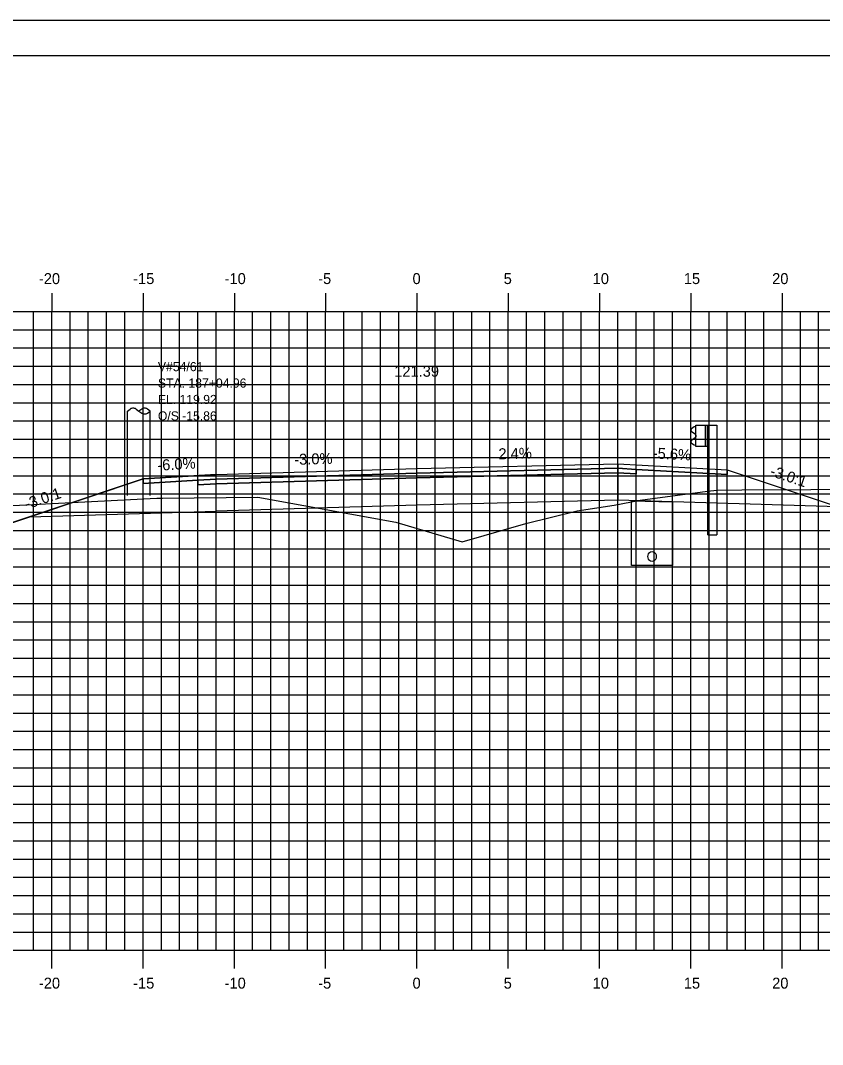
# Model space of a CAD drawing. Extents: x 850598 to 870284, y 366541 to 366651.
# Drawn here: x 860830 to 860873.9, y 366595.1 to 366651.2 of the extents above; entities that cross this region are included whole.
import ezdxf

# ---------------------------------------------------------------- set-up
doc = ezdxf.new("R2010")
doc.units = 0
for name, color, linetype in [('ANNOTATION', 7, 'Continuous'), ('BORDER', 7, 'Continuous'), ('D_Drainage_Underdrain', 7, 'Continuous'), ('D_Drainage_Underdrain_06in', 7, 'Continuous'), ('D_Guardrail_Beam_Rt', 7, 'Continuous'), ('D_Roadway_Centerline', 7, 'Continuous'), ('D_Roadway_Centerline_Text', 7, 'Continuous'), ('D_Roadway_Edge_Shoulder', 7, 'Continuous'), ('D_Roadway_Edge_TW', 7, 'Continuous'), ('D_Roadway_Pavement', 7, 'Continuous'), ('D_Roadway_SlopeLines', 7, 'Continuous'), ('D_Roadway_SubGrade', 7, 'Continuous'), ('D_Text_Monospaced', 7, 'Continuous'), ('H_V ANNOTATION', 7, 'Continuous'), ('MAJOR', 7, 'Continuous'), ('MINOR', 7, 'Continuous'), ('PLOT BOUNDARY', 7, 'Continuous'), ('S_Roadway_Centerline', 7, 'Continuous'), ('S_Utilities_Pole_Joint', 7, 'Continuous')]:
    doc.layers.add(name, color=color, linetype=linetype)

msp = doc.modelspace()

# ---------------------------------------------------------------- linework, layer by layer
at = {"layer": 'BORDER'}
msp.add_line((860966.698, 366649.225), (860806.698, 366649.225), dxfattribs=at)
at = {"layer": 'D_Drainage_Underdrain'}
msp.add_lwpolyline([(860865.698, 366624.798), (860865.698, 366621.298), (860863.448, 366621.298), (860863.448, 366624.843)], close=True, dxfattribs=at)
at = {"layer": 'D_Drainage_Underdrain_06in'}
msp.add_lwpolyline([(860864.573, 366622.048), (860864.496, 366622.036), (860864.426, 366622), (860864.371, 366621.945), (860864.335, 366621.875), (860864.323, 366621.798), (860864.335, 366621.721), (860864.371, 366621.651), (860864.426, 366621.596), (860864.496, 366621.56), (860864.573, 366621.548), (860864.65, 366621.56), (860864.72, 366621.596), (860864.775, 366621.651), (860864.811, 366621.721), (860864.823, 366621.798), (860864.811, 366621.875), (860864.775, 366621.945), (860864.72, 366622), (860864.65, 366622.036)], close=True, dxfattribs=at)
at = {"layer": 'D_Guardrail_Beam_Rt'}
for p, q in [((860866.879, 366628.895), (860866.735, 366628.795)), ((860866.969, 366628.915), (860866.896, 366628.902)), ((860866.969, 366628.99), (860867.656, 366628.99)), ((860866.969, 366627.823), (860866.969, 366628.99)), ((860867.49, 366628.99), (860867.49, 366627.823)), ((860867.594, 366628.99), (860867.594, 366627.823)), ((860867.656, 366628.99), (860868.127, 366628.99)), ((860867.656, 366628.99), (860867.656, 366627.823)), ((860868.127, 366628.99), (860868.127, 366622.99)), ((860866.735, 366628.652), (860866.931, 366628.516)), ((860866.964, 366628.452), (860866.964, 366628.361)), ((860866.931, 366628.296), (860866.735, 366628.16)), ((860866.735, 366628.017), (860866.879, 366627.917)), ((860866.896, 366627.91), (860866.969, 366627.897)), ((860867.656, 366627.823), (860866.969, 366627.823)), ((860867.636, 366622.99), (860867.636, 366627.823)), ((860867.636, 366622.99), (860868.127, 366622.99))]:
    msp.add_line(p, q, dxfattribs=at)
for centre, major_axis, start_param, end_param in [((860866.903, 366628.861), (-0.0417, 0), 4.886922, 5.323254), ((860866.786, 366628.724), (-0.0877, 0), 5.323254, 7.243116), ((860866.886, 366628.452), (0.0789, 0), 0, 0.959931), ((860866.886, 366628.361), (0.0789, 0), 5.323254, 6.283185), ((860866.786, 366628.089), (-0.0877, 0), 5.323254, 7.243116), ((860866.903, 366627.951), (-0.0417, 0), 0.959931, 1.396263)]:
    msp.add_ellipse(centre, major_axis=major_axis, ratio=0.995501, start_param=start_param, end_param=end_param, dxfattribs=at)
at = {"layer": 'D_Roadway_Centerline'}
msp.add_lwpolyline([(860821.235, 366624.395), (860822.235, 366624.354), (860823.235, 366624.182), (860824.235, 366623.879), (860825.235, 366623.445), (860826.698, 366622.713), (860830.5, 366623.98), (860836.698, 366626.046), (860840.698, 366626.286), (860851.698, 366626.616), (860862.698, 366626.88), (860866.698, 366626.656), (860868.698, 366626.544), (860874.777, 366624.518), (860921.405, 366613.225), (860936.317, 366609.614), (860946.179, 366607.225), (860950.179, 366607.225)], dxfattribs=at)
at = {"layer": 'D_Roadway_Edge_Shoulder'}
for points in [[(860862.698, 366626.88), (860866.698, 366626.656), (860866.698, 366626.656), (860868.698, 366626.544), (860868.698, 366626.294), (860863.698, 366626.574), (860862.698, 366626.63)], [(860840.698, 366626.286), (860836.698, 366626.046), (860836.698, 366625.796), (860839.698, 366625.976), (860840.698, 366626.036)]]:
    msp.add_lwpolyline(points, close=True, dxfattribs=at)
at = {"layer": 'D_Roadway_Edge_TW'}
msp.add_lwpolyline([(860840.698, 366626.036), (860840.698, 366626.286), (860851.698, 366626.616), (860862.698, 366626.88), (860862.698, 366626.63), (860851.698, 366626.366)], close=True, dxfattribs=at)
at = {"layer": 'D_Roadway_Pavement'}
for points in [[(860840.698, 366625.786), (860840.698, 366626.036), (860851.698, 366626.366), (860862.698, 366626.63), (860862.698, 366626.38), (860851.698, 366626.116)], [(860862.698, 366626.63), (860863.698, 366626.574), (860863.698, 366626.324), (860862.698, 366626.38)], [(860840.698, 366626.036), (860839.698, 366625.976), (860839.698, 366625.726), (860840.698, 366625.786)]]:
    msp.add_lwpolyline(points, close=True, dxfattribs=at)
at = {"layer": 'D_Roadway_SlopeLines'}
msp.add_lwpolyline([(860840.698, 366626.286), (860836.698, 366626.046), (860826.698, 366622.713)], dxfattribs=at)
at = {"layer": 'D_Roadway_SubGrade'}
for points in [[(860840.698, 366624.286), (860840.698, 366625.786), (860851.698, 366626.116), (860862.698, 366626.38), (860862.698, 366624.88), (860851.698, 366624.616)], [(860862.698, 366626.38), (860863.698, 366626.324), (860863.698, 366626.574), (860868.698, 366626.294), (860868.698, 366626.544), (860874.777, 366624.518), (860862.698, 366624.88)], [(860840.698, 366625.786), (860839.698, 366625.726), (860839.698, 366625.976), (860836.698, 366625.796), (860836.698, 366626.046), (860830.5, 366623.98), (860840.698, 366624.286)]]:
    msp.add_lwpolyline(points, close=True, dxfattribs=at)
at = {"layer": 'MAJOR'}
for p, q in [((860831.698, 366636.227), (860831.698, 366635.225)), ((860831.698, 366636.227), (860831.698, 366635.225)), ((860836.698, 366636.227), (860836.698, 366635.225)), ((860836.698, 366636.227), (860836.698, 366635.225)), ((860841.698, 366636.227), (860841.698, 366635.225)), ((860841.698, 366636.227), (860841.698, 366635.225)), ((860846.698, 366636.227), (860846.698, 366635.225)), ((860846.698, 366636.227), (860846.698, 366635.225)), ((860851.698, 366636.227), (860851.698, 366635.225)), ((860851.698, 366636.227), (860851.698, 366635.225)), ((860856.698, 366636.227), (860856.698, 366635.225)), ((860856.698, 366636.227), (860856.698, 366635.225)), ((860861.698, 366636.227), (860861.698, 366635.225)), ((860861.698, 366636.227), (860861.698, 366635.225)), ((860866.698, 366636.227), (860866.698, 366635.225)), ((860866.698, 366636.227), (860866.698, 366635.225)), ((860871.698, 366636.227), (860871.698, 366635.225)), ((860871.698, 366636.227), (860871.698, 366635.225)), ((860811.698, 366635.225), (860951.698, 366635.225)), ((860811.698, 366635.225), (860951.698, 366635.225)), ((860811.698, 366635.225), (860951.698, 366635.225)), ((860811.698, 366635.225), (860951.698, 366635.225)), ((860831.698, 366600.225), (860831.698, 366635.225)), ((860831.698, 366600.225), (860831.698, 366635.225)), ((860836.698, 366600.225), (860836.698, 366635.225)), ((860836.698, 366600.225), (860836.698, 366635.225)), ((860841.698, 366600.225), (860841.698, 366635.225)), ((860841.698, 366600.225), (860841.698, 366635.225)), ((860846.698, 366600.225), (860846.698, 366635.225)), ((860846.698, 366600.225), (860846.698, 366635.225)), ((860851.698, 366600.225), (860851.698, 366635.225)), ((860851.698, 366600.225), (860851.698, 366635.225)), ((860856.698, 366600.225), (860856.698, 366635.225)), ((860856.698, 366600.225), (860856.698, 366635.225)), ((860861.698, 366600.225), (860861.698, 366635.225)), ((860861.698, 366600.225), (860861.698, 366635.225)), ((860866.698, 366600.225), (860866.698, 366635.225)), ((860866.698, 366600.225), (860866.698, 366635.225)), ((860871.698, 366600.225), (860871.698, 366635.225)), ((860871.698, 366600.225), (860871.698, 366635.225)), ((860811.698, 366630.225), (860951.698, 366630.225)), ((860811.698, 366630.225), (860951.698, 366630.225)), ((860811.698, 366625.225), (860951.698, 366625.225)), ((860811.698, 366625.225), (860951.698, 366625.225)), ((860811.698, 366620.225), (860951.698, 366620.225)), ((860811.698, 366620.225), (860951.698, 366620.225)), ((860811.698, 366615.225), (860951.698, 366615.225)), ((860811.698, 366615.225), (860951.698, 366615.225)), ((860811.698, 366610.225), (860951.698, 366610.225)), ((860811.698, 366610.225), (860951.698, 366610.225)), ((860811.698, 366605.225), (860951.698, 366605.225)), ((860811.698, 366605.225), (860951.698, 366605.225)), ((860811.698, 366600.225), (860951.698, 366600.225)), ((860811.698, 366600.225), (860951.698, 366600.225)), ((860811.698, 366600.225), (860951.698, 366600.225)), ((860811.698, 366600.225), (860951.698, 366600.225)), ((860831.698, 366599.223), (860831.698, 366600.225)), ((860831.698, 366599.223), (860831.698, 366600.225)), ((860836.698, 366599.223), (860836.698, 366600.225)), ((860836.698, 366599.223), (860836.698, 366600.225)), ((860841.698, 366599.223), (860841.698, 366600.225)), ((860841.698, 366599.223), (860841.698, 366600.225)), ((860846.698, 366599.223), (860846.698, 366600.225)), ((860846.698, 366599.223), (860846.698, 366600.225)), ((860851.698, 366599.223), (860851.698, 366600.225)), ((860851.698, 366599.223), (860851.698, 366600.225)), ((860856.698, 366599.223), (860856.698, 366600.225)), ((860856.698, 366599.223), (860856.698, 366600.225)), ((860861.698, 366599.223), (860861.698, 366600.225)), ((860861.698, 366599.223), (860861.698, 366600.225)), ((860866.698, 366599.223), (860866.698, 366600.225)), ((860866.698, 366599.223), (860866.698, 366600.225)), ((860871.698, 366599.223), (860871.698, 366600.225)), ((860871.698, 366599.223), (860871.698, 366600.225))]:
    msp.add_line(p, q, dxfattribs=at)
at = {"layer": 'MINOR'}
for p, q in [((860830.698, 366600.225), (860830.698, 366635.225)), ((860830.698, 366600.225), (860830.698, 366635.225)), ((860832.698, 366600.225), (860832.698, 366635.225)), ((860832.698, 366600.225), (860832.698, 366635.225)), ((860833.698, 366600.225), (860833.698, 366635.225)), ((860833.698, 366600.225), (860833.698, 366635.225)), ((860834.698, 366600.225), (860834.698, 366635.225)), ((860834.698, 366600.225), (860834.698, 366635.225)), ((860835.698, 366600.225), (860835.698, 366635.225)), ((860835.698, 366600.225), (860835.698, 366635.225)), ((860837.698, 366600.225), (860837.698, 366635.225)), ((860837.698, 366600.225), (860837.698, 366635.225)), ((860838.698, 366600.225), (860838.698, 366635.225)), ((860838.698, 366600.225), (860838.698, 366635.225)), ((860839.698, 366600.225), (860839.698, 366635.225)), ((860839.698, 366600.225), (860839.698, 366635.225)), ((860840.698, 366600.225), (860840.698, 366635.225)), ((860840.698, 366600.225), (860840.698, 366635.225)), ((860842.698, 366600.225), (860842.698, 366635.225)), ((860842.698, 366600.225), (860842.698, 366635.225)), ((860843.698, 366600.225), (860843.698, 366635.225)), ((860843.698, 366600.225), (860843.698, 366635.225)), ((860844.698, 366600.225), (860844.698, 366635.225)), ((860844.698, 366600.225), (860844.698, 366635.225)), ((860845.698, 366600.225), (860845.698, 366635.225)), ((860845.698, 366600.225), (860845.698, 366635.225)), ((860847.698, 366600.225), (860847.698, 366635.225)), ((860847.698, 366600.225), (860847.698, 366635.225)), ((860848.698, 366600.225), (860848.698, 366635.225)), ((860848.698, 366600.225), (860848.698, 366635.225)), ((860849.698, 366600.225), (860849.698, 366635.225)), ((860849.698, 366600.225), (860849.698, 366635.225)), ((860850.698, 366600.225), (860850.698, 366635.225)), ((860850.698, 366600.225), (860850.698, 366635.225)), ((860852.698, 366600.225), (860852.698, 366635.225)), ((860852.698, 366600.225), (860852.698, 366635.225)), ((860853.698, 366600.225), (860853.698, 366635.225)), ((860853.698, 366600.225), (860853.698, 366635.225)), ((860854.698, 366600.225), (860854.698, 366635.225)), ((860854.698, 366600.225), (860854.698, 366635.225)), ((860855.698, 366600.225), (860855.698, 366635.225)), ((860855.698, 366600.225), (860855.698, 366635.225)), ((860857.698, 366600.225), (860857.698, 366635.225)), ((860857.698, 366600.225), (860857.698, 366635.225)), ((860858.698, 366600.225), (860858.698, 366635.225)), ((860858.698, 366600.225), (860858.698, 366635.225)), ((860859.698, 366600.225), (860859.698, 366635.225)), ((860859.698, 366600.225), (860859.698, 366635.225)), ((860860.698, 366600.225), (860860.698, 366635.225)), ((860860.698, 366600.225), (860860.698, 366635.225)), ((860862.698, 366600.225), (860862.698, 366635.225)), ((860862.698, 366600.225), (860862.698, 366635.225)), ((860863.698, 366600.225), (860863.698, 366635.225)), ((860863.698, 366600.225), (860863.698, 366635.225)), ((860864.698, 366600.225), (860864.698, 366635.225)), ((860864.698, 366600.225), (860864.698, 366635.225)), ((860865.698, 366600.225), (860865.698, 366635.225)), ((860865.698, 366600.225), (860865.698, 366635.225)), ((860867.698, 366600.225), (860867.698, 366635.225)), ((860867.698, 366600.225), (860867.698, 366635.225)), ((860868.698, 366600.225), (860868.698, 366635.225)), ((860868.698, 366600.225), (860868.698, 366635.225)), ((860869.698, 366600.225), (860869.698, 366635.225)), ((860869.698, 366600.225), (860869.698, 366635.225)), ((860870.698, 366600.225), (860870.698, 366635.225)), ((860870.698, 366600.225), (860870.698, 366635.225)), ((860872.698, 366600.225), (860872.698, 366635.225)), ((860872.698, 366600.225), (860872.698, 366635.225)), ((860873.698, 366600.225), (860873.698, 366635.225)), ((860873.698, 366600.225), (860873.698, 366635.225)), ((860811.698, 366634.225), (860951.698, 366634.225)), ((860811.698, 366634.225), (860951.698, 366634.225)), ((860811.698, 366633.225), (860951.698, 366633.225)), ((860811.698, 366633.225), (860951.698, 366633.225)), ((860811.698, 366632.225), (860951.698, 366632.225)), ((860811.698, 366632.225), (860951.698, 366632.225)), ((860811.698, 366631.225), (860951.698, 366631.225)), ((860811.698, 366631.225), (860951.698, 366631.225)), ((860811.698, 366629.225), (860951.698, 366629.225)), ((860811.698, 366629.225), (860951.698, 366629.225)), ((860811.698, 366628.225), (860951.698, 366628.225)), ((860811.698, 366628.225), (860951.698, 366628.225)), ((860811.698, 366627.225), (860951.698, 366627.225)), ((860811.698, 366627.225), (860951.698, 366627.225)), ((860811.698, 366626.225), (860951.698, 366626.225)), ((860811.698, 366626.225), (860951.698, 366626.225)), ((860811.698, 366624.225), (860951.698, 366624.225)), ((860811.698, 366624.225), (860951.698, 366624.225)), ((860811.698, 366623.225), (860951.698, 366623.225)), ((860811.698, 366623.225), (860951.698, 366623.225)), ((860811.698, 366622.225), (860951.698, 366622.225)), ((860811.698, 366622.225), (860951.698, 366622.225)), ((860811.698, 366621.225), (860951.698, 366621.225)), ((860811.698, 366621.225), (860951.698, 366621.225)), ((860811.698, 366619.225), (860951.698, 366619.225)), ((860811.698, 366619.225), (860951.698, 366619.225)), ((860811.698, 366618.225), (860951.698, 366618.225)), ((860811.698, 366618.225), (860951.698, 366618.225)), ((860811.698, 366617.225), (860951.698, 366617.225)), ((860811.698, 366617.225), (860951.698, 366617.225)), ((860811.698, 366616.225), (860951.698, 366616.225)), ((860811.698, 366616.225), (860951.698, 366616.225)), ((860811.698, 366614.225), (860951.698, 366614.225)), ((860811.698, 366614.225), (860951.698, 366614.225)), ((860811.698, 366613.225), (860951.698, 366613.225)), ((860811.698, 366613.225), (860951.698, 366613.225)), ((860811.698, 366612.225), (860951.698, 366612.225)), ((860811.698, 366612.225), (860951.698, 366612.225)), ((860811.698, 366611.225), (860951.698, 366611.225)), ((860811.698, 366611.225), (860951.698, 366611.225)), ((860811.698, 366609.225), (860951.698, 366609.225)), ((860811.698, 366609.225), (860951.698, 366609.225)), ((860811.698, 366608.225), (860951.698, 366608.225)), ((860811.698, 366608.225), (860951.698, 366608.225)), ((860811.698, 366607.225), (860951.698, 366607.225)), ((860811.698, 366607.225), (860951.698, 366607.225)), ((860811.698, 366606.225), (860951.698, 366606.225)), ((860811.698, 366606.225), (860951.698, 366606.225)), ((860811.698, 366604.225), (860951.698, 366604.225)), ((860811.698, 366604.225), (860951.698, 366604.225)), ((860811.698, 366603.225), (860951.698, 366603.225)), ((860811.698, 366603.225), (860951.698, 366603.225)), ((860811.698, 366602.225), (860951.698, 366602.225)), ((860811.698, 366602.225), (860951.698, 366602.225)), ((860811.698, 366601.225), (860951.698, 366601.225)), ((860811.698, 366601.225), (860951.698, 366601.225))]:
    msp.add_line(p, q, dxfattribs=at)
at = {"layer": 'PLOT BOUNDARY'}
msp.add_lwpolyline([(860798.605, 366541.166), (860968.605, 366541.166), (860968.605, 366651.166), (860798.605, 366651.166)], close=True, dxfattribs=at)
at = {"layer": 'S_Roadway_Centerline'}
msp.add_lwpolyline([(860811.698, 366623.835), (860812.671, 366623.903), (860819.556, 366624.353), (860829.568, 366624.602), (860837.443, 366625.002), (860837.769, 366625.003), (860842.984, 366625.041), (860850.537, 366623.685), (860854.181, 366622.599), (860857.664, 366623.612), (860860.469, 366624.303), (860862.496, 366624.603), (860863.932, 366624.888), (860867.607, 366625.378), (860868.115, 366625.428), (860869.493, 366625.457), (860873.273, 366625.468), (860878.862, 366625.514)], dxfattribs=at)
at = {"layer": 'S_Utilities_Pole_Joint'}
for p, q in [((860835.843, 366625.148), (860835.84, 366629.767)), ((860835.843, 366629.767), (860835.999, 366629.877)), ((860836.311, 366629.877), (860836.468, 366629.767)), ((860836.624, 366629.877), (860836.468, 366629.767)), ((860836.468, 366629.767), (860836.624, 366629.656)), ((860837.093, 366629.767), (860836.937, 366629.877)), ((860836.937, 366629.656), (860837.093, 366629.767)), ((860837.093, 366625.148), (860837.09, 366629.767))]:
    msp.add_line(p, q, dxfattribs=at)
for centre, start, end in [((860836.155, 366629.657), 90, 125.2644), ((860836.155, 366629.657), 54.7356, 90), ((860836.78, 366629.657), 90, 125.2644), ((860836.78, 366629.878), 234.7356, 270), ((860836.78, 366629.657), 54.7356, 90), ((860836.78, 366629.878), 270, 305.2644)]:
    msp.add_arc(centre, 0.271, start, end, dxfattribs=at)

# ---------------------------------------------------------------- texts
at = {"layer": 'ANNOTATION'}
for s, rotation, p in [('2.4%', 1.3748, (860856.168, 366627.124)), ('-5.6%', 356.7948, (860864.6, 366627.175)), ('-6.0%', 3.4336, (860837.495, 366626.496)), ('-3.0%', 1.7184, (860844.986, 366626.815)), ('-3.0:1', 341.5651, (860870.991, 366626.234)), ('-3.0:1', 18.4348, (860830.319, 366624.374))]:
    msp.add_text(s, height=0.6, rotation=rotation, dxfattribs=at).set_placement(p)
at = {"layer": 'D_Roadway_Centerline'}
for s, p in [('C', (860851.693, 366626.616)), ('C', (860851.693, 366626.616)), ('L', (860851.698, 366626.609)), ('L', (860851.698, 366626.609))]:
    msp.add_text(s, height=0.0146, dxfattribs=at).set_placement(p)
at = {"layer": 'D_Roadway_Centerline_Text'}
msp.add_text('121.39', height=0.6, dxfattribs=at).set_placement((860850.451, 366631.648))
at = {"layer": 'D_Text_Monospaced'}
for s, height, p in [('V#54/61 ', 0.5, (860837.51, 366631.952)), ('STA. 187+04.96', 0.49998, (860837.51, 366631.052)), ('EL. 119.92', 0.498, (860837.511, 366630.154)), ('O/S -15.86', 0.498, (860837.511, 366629.254))]:
    msp.add_text(s, height=height, dxfattribs=at).set_placement(p)
at = {"layer": 'H_V ANNOTATION'}
for s, p in [('-20', (860830.992, 366636.725)), ('-15', (860836.155, 366636.725)), ('-10', (860841.163, 366636.725)), ('-5', (860846.289, 366636.725)), ('0', (860851.457, 366636.725)), ('5', (860856.449, 366636.725)), ('10', (860861.323, 366636.725)), ('15', (860866.315, 366636.725)), ('20', (860871.152, 366636.725)), ('-20', (860830.992, 366598.125)), ('-15', (860836.155, 366598.125)), ('-10', (860841.163, 366598.125)), ('-5', (860846.289, 366598.125)), ('0', (860851.457, 366598.125)), ('5', (860856.449, 366598.125)), ('10', (860861.323, 366598.125)), ('15', (860866.315, 366598.125)), ('20', (860871.152, 366598.125))]:
    msp.add_text(s, height=0.6, dxfattribs=at).set_placement(p)

doc.saveas('drawing.dxf')
